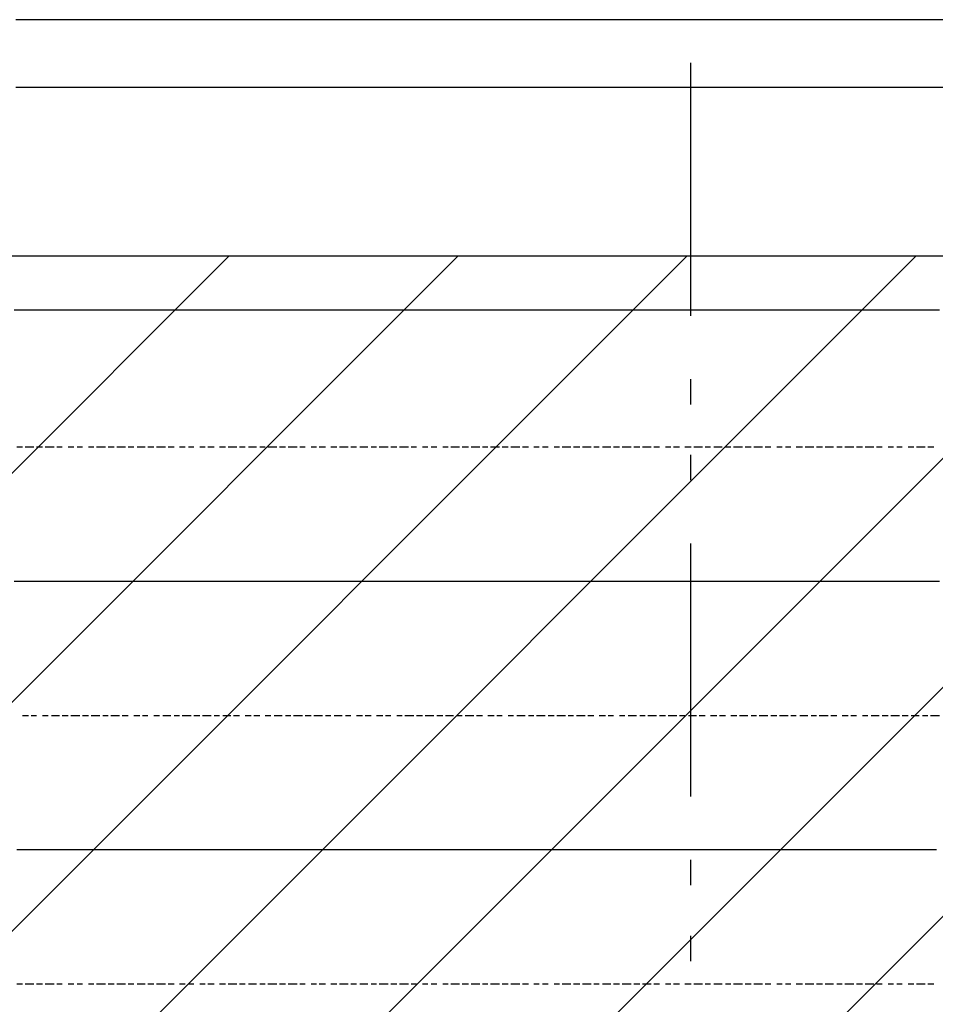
# Model space of a CAD drawing. Extents: x 997 to 109698, y 921 to 94021.
# Tile 567 of 656: x 15704 to 17061, y 57577 to 59036. Entities that reach past the tile are written whole.
import ezdxf

# ---------------------------------------------------------------- set-up
doc = ezdxf.new("R2010")
doc.units = 0
doc.header["$MEASUREMENT"] = 0
for name, color, linetype in [('12', 7, 'CONTINUOUS'), ('28', 7, 'CONTINUOUS'), ('40', 7, 'CONTINUOUS')]:
    doc.layers.add(name, color=color, linetype=linetype)

msp = doc.modelspace()

# ---------------------------------------------------------------- linework, layer by layer
at = {"layer": '12', "color": 5}
for p, q in [((15707.630503, 58605.563401), (15695.630503, 58605.563401)), ((15716.630503, 58605.563401), (15707.630503, 58605.563401)), ((15724.630503, 58605.563401), (15716.630503, 58605.563401)), ((15737.630503, 58605.563401), (15724.630503, 58605.563401)), ((15745.630503, 58605.563401), (15737.630503, 58605.563401)), ((15754.630503, 58605.563401), (15745.630503, 58605.563401)), ((15766.630503, 58605.563401), (15754.630503, 58605.563401)), ((15775.630503, 58605.563401), (15766.630503, 58605.563401)), ((15783.630503, 58605.563401), (15775.630503, 58605.563401)), ((15796.630503, 58605.563401), (15783.630503, 58605.563401)), ((15805.630503, 58605.563401), (15796.630503, 58605.563401)), ((15817.630503, 58605.563401), (15805.630503, 58605.563401)), ((15826.630503, 58605.563401), (15817.630503, 58605.563401)), ((15834.630503, 58605.563401), (15826.630503, 58605.563401)), ((15847.630503, 58605.563401), (15834.630503, 58605.563401)), ((15855.630503, 58605.563401), (15847.630503, 58605.563401)), ((15864.630503, 58605.563401), (15855.630503, 58605.563401)), ((15877.630503, 58605.563401), (15864.630503, 58605.563401)), ((15885.630503, 58605.563401), (15877.630503, 58605.563401)), ((15893.630503, 58605.563401), (15885.630503, 58605.563401)), ((15906.630503, 58605.563401), (15893.630503, 58605.563401)), ((15915.630503, 58605.563401), (15906.630503, 58605.563401)), ((15927.630503, 58605.563401), (15915.630503, 58605.563401)), ((15936.630503, 58605.563401), (15927.630503, 58605.563401)), ((15944.630503, 58605.563401), (15936.630503, 58605.563401)), ((15957.630503, 58605.563401), (15944.630503, 58605.563401)), ((15965.630503, 58605.563401), (15957.630503, 58605.563401)), ((15974.630503, 58605.563401), (15965.630503, 58605.563401)), ((15987.630503, 58605.563401), (15974.630503, 58605.563401)), ((15995.630503, 58605.563401), (15987.630503, 58605.563401)), ((16004.630503, 58605.563401), (15995.630503, 58605.563401)), ((16016.630503, 58605.563401), (16004.630503, 58605.563401)), ((16025.630503, 58605.563401), (16016.630503, 58605.563401)), ((16037.630503, 58605.563401), (16025.630503, 58605.563401)), ((16046.630503, 58605.563401), (16037.630503, 58605.563401)), ((16054.630503, 58605.563401), (16046.630503, 58605.563401)), ((16067.630503, 58605.563401), (16054.630503, 58605.563401)), ((16075.630503, 58605.563401), (16067.630503, 58605.563401)), ((16084.630503, 58605.563401), (16075.630503, 58605.563401)), ((16097.630503, 58605.563401), (16084.630503, 58605.563401)), ((16105.630503, 58605.563401), (16097.630503, 58605.563401)), ((16114.630503, 58605.563401), (16105.630503, 58605.563401)), ((16126.630503, 58605.563401), (16114.630503, 58605.563401)), ((16135.630503, 58605.563401), (16126.630503, 58605.563401)), ((16147.630503, 58605.563401), (16135.630503, 58605.563401)), ((16156.630503, 58605.563401), (16147.630503, 58605.563401)), ((16164.630503, 58605.563401), (16156.630503, 58605.563401)), ((16177.630503, 58605.563401), (16164.630503, 58605.563401)), ((16186.630503, 58605.563401), (16177.630503, 58605.563401)), ((16194.630503, 58605.563401), (16186.630503, 58605.563401)), ((16207.630503, 58605.563401), (16194.630503, 58605.563401)), ((16215.630503, 58605.563401), (16207.630503, 58605.563401)), ((16224.630503, 58605.563401), (16215.630503, 58605.563401)), ((16236.630503, 58605.563401), (16224.630503, 58605.563401)), ((16245.630503, 58605.563401), (16236.630503, 58605.563401)), ((16253.630503, 58605.563401), (16245.630503, 58605.563401)), ((16266.630503, 58605.563401), (16253.630503, 58605.563401)), ((16274.630503, 58605.563401), (16266.630503, 58605.563401)), ((16287.630503, 58605.563401), (16274.630503, 58605.563401)), ((16296.630503, 58605.563401), (16287.630503, 58605.563401)), ((16304.630503, 58605.563401), (16296.630503, 58605.563401)), ((16317.630503, 58605.563401), (16304.630503, 58605.563401)), ((16325.630503, 58605.563401), (16317.630503, 58605.563401)), ((16334.630503, 58605.563401), (16325.630503, 58605.563401)), ((16346.630503, 58605.563401), (16334.630503, 58605.563401)), ((16355.630503, 58605.563401), (16346.630503, 58605.563401)), ((16363.630503, 58605.563401), (16355.630503, 58605.563401)), ((16376.630503, 58605.563401), (16363.630503, 58605.563401)), ((16385.630503, 58605.563401), (16376.630503, 58605.563401)), ((16397.630503, 58605.563401), (16385.630503, 58605.563401)), ((16406.630503, 58605.563401), (16397.630503, 58605.563401)), ((16414.630503, 58605.563401), (16406.630503, 58605.563401)), ((16427.630503, 58605.563401), (16414.630503, 58605.563401)), ((16435.630503, 58605.563401), (16427.630503, 58605.563401)), ((16444.630503, 58605.563401), (16435.630503, 58605.563401)), ((16457.630503, 58605.563401), (16444.630503, 58605.563401)), ((16465.630503, 58605.563401), (16457.630503, 58605.563401)), ((16473.630503, 58605.563401), (16465.630503, 58605.563401)), ((16486.630503, 58605.563401), (16473.630503, 58605.563401)), ((16495.630503, 58605.563401), (16486.630503, 58605.563401)), ((16507.630503, 58605.563401), (16495.630503, 58605.563401)), ((16516.630503, 58605.563401), (16507.630503, 58605.563401)), ((16524.630503, 58605.563401), (16516.630503, 58605.563401)), ((16537.630503, 58605.563401), (16524.630503, 58605.563401)), ((16545.630503, 58605.563401), (16537.630503, 58605.563401)), ((16554.630503, 58605.563401), (16545.630503, 58605.563401)), ((16567.630503, 58605.563401), (16554.630503, 58605.563401)), ((16575.630503, 58605.563401), (16567.630503, 58605.563401)), ((16583.630503, 58605.563401), (16575.630503, 58605.563401)), ((16596.630503, 58605.563401), (16583.630503, 58605.563401)), ((16605.630503, 58605.563401), (16596.630503, 58605.563401)), ((16617.630503, 58605.563401), (16605.630503, 58605.563401)), ((16626.630503, 58605.563401), (16617.630503, 58605.563401)), ((16634.630503, 58605.563401), (16626.630503, 58605.563401)), ((16647.630503, 58605.563401), (16634.630503, 58605.563401)), ((16655.630503, 58605.563401), (16647.630503, 58605.563401)), ((16664.630503, 58605.563401), (16655.630503, 58605.563401)), ((16677.630503, 58605.563401), (16664.630503, 58605.563401)), ((16685.630503, 58605.563401), (16677.630503, 58605.563401)), ((16694.630503, 58605.563401), (16685.630503, 58605.563401)), ((16706.630503, 58605.563401), (16694.630503, 58605.563401)), ((16715.630503, 58605.563401), (16706.630503, 58605.563401)), ((16727.630503, 58605.563401), (16715.630503, 58605.563401)), ((16736.630503, 58605.563401), (16727.630503, 58605.563401)), ((16744.630503, 58605.563401), (16736.630503, 58605.563401)), ((16757.630503, 58605.563401), (16744.630503, 58605.563401)), ((16766.630503, 58605.563401), (16757.630503, 58605.563401)), ((16774.630503, 58605.563401), (16766.630503, 58605.563401)), ((16787.630503, 58605.563401), (16774.630503, 58605.563401)), ((16795.630503, 58605.563401), (16787.630503, 58605.563401)), ((16804.630503, 58605.563401), (16795.630503, 58605.563401)), ((16816.630503, 58605.563401), (16804.630503, 58605.563401)), ((16825.630503, 58605.563401), (16816.630503, 58605.563401)), ((16833.630503, 58605.563401), (16825.630503, 58605.563401)), ((16846.630503, 58605.563401), (16833.630503, 58605.563401)), ((16854.630503, 58605.563401), (16846.630503, 58605.563401)), ((16867.630503, 58605.563401), (16854.630503, 58605.563401)), ((16876.630503, 58605.563401), (16867.630503, 58605.563401)), ((16884.630503, 58605.563401), (16876.630503, 58605.563401)), ((16897.630503, 58605.563401), (16884.630503, 58605.563401)), ((16905.630503, 58605.563401), (16897.630503, 58605.563401)), ((16914.630503, 58605.563401), (16905.630503, 58605.563401)), ((16926.630503, 58605.563401), (16914.630503, 58605.563401)), ((16935.630503, 58605.563401), (16926.630503, 58605.563401)), ((16943.630503, 58605.563401), (16935.630503, 58605.563401)), ((16956.630503, 58605.563401), (16943.630503, 58605.563401)), ((16965.630503, 58605.563401), (16956.630503, 58605.563401)), ((16977.630503, 58605.563401), (16965.630503, 58605.563401)), ((16986.630503, 58605.563401), (16977.630503, 58605.563401)), ((16994.630503, 58605.563401), (16986.630503, 58605.563401)), ((17007.630503, 58605.563401), (16994.630503, 58605.563401)), ((17015.630503, 58605.563401), (17007.630503, 58605.563401)), ((17024.630503, 58605.563401), (17015.630503, 58605.563401)), ((17036.630503, 58605.563401), (17024.630503, 58605.563401)), ((17045.630503, 58605.563401), (17036.630503, 58605.563401)), ((17053.630503, 58605.563401), (17045.630503, 58605.563401)), ((17066.630503, 58605.563401), (17053.630503, 58605.563401)), ((15707.630503, 58203.563401), (15695.630503, 58203.563401)), ((15716.630503, 58203.563401), (15707.630503, 58203.563401)), ((15724.630503, 58203.563401), (15716.630503, 58203.563401)), ((15737.630503, 58203.563401), (15724.630503, 58203.563401)), ((15745.630503, 58203.563401), (15737.630503, 58203.563401)), ((15754.630503, 58203.563401), (15745.630503, 58203.563401)), ((15766.630503, 58203.563401), (15754.630503, 58203.563401)), ((15775.630503, 58203.563401), (15766.630503, 58203.563401)), ((15783.630503, 58203.563401), (15775.630503, 58203.563401)), ((15796.630503, 58203.563401), (15783.630503, 58203.563401)), ((15805.630503, 58203.563401), (15796.630503, 58203.563401)), ((15817.630503, 58203.563401), (15805.630503, 58203.563401)), ((15826.630503, 58203.563401), (15817.630503, 58203.563401)), ((15834.630503, 58203.563401), (15826.630503, 58203.563401)), ((15847.630503, 58203.563401), (15834.630503, 58203.563401)), ((15855.630503, 58203.563401), (15847.630503, 58203.563401)), ((15864.630503, 58203.563401), (15855.630503, 58203.563401)), ((15877.630503, 58203.563401), (15864.630503, 58203.563401)), ((15885.630503, 58203.563401), (15877.630503, 58203.563401)), ((15893.630503, 58203.563401), (15885.630503, 58203.563401)), ((15906.630503, 58203.563401), (15893.630503, 58203.563401)), ((15915.630503, 58203.563401), (15906.630503, 58203.563401)), ((15927.630503, 58203.563401), (15915.630503, 58203.563401)), ((15936.630503, 58203.563401), (15927.630503, 58203.563401)), ((15944.630503, 58203.563401), (15936.630503, 58203.563401)), ((15957.630503, 58203.563401), (15944.630503, 58203.563401)), ((15965.630503, 58203.563401), (15957.630503, 58203.563401)), ((15974.630503, 58203.563401), (15965.630503, 58203.563401)), ((15987.630503, 58203.563401), (15974.630503, 58203.563401)), ((15995.630503, 58203.563401), (15987.630503, 58203.563401)), ((16004.630503, 58203.563401), (15995.630503, 58203.563401)), ((16016.630503, 58203.563401), (16004.630503, 58203.563401)), ((16025.630503, 58203.563401), (16016.630503, 58203.563401)), ((16037.630503, 58203.563401), (16025.630503, 58203.563401)), ((16046.630503, 58203.563401), (16037.630503, 58203.563401)), ((16054.630503, 58203.563401), (16046.630503, 58203.563401)), ((16067.630503, 58203.563401), (16054.630503, 58203.563401)), ((16075.630503, 58203.563401), (16067.630503, 58203.563401)), ((16084.630503, 58203.563401), (16075.630503, 58203.563401)), ((16097.630503, 58203.563401), (16084.630503, 58203.563401)), ((16105.630503, 58203.563401), (16097.630503, 58203.563401)), ((16114.630503, 58203.563401), (16105.630503, 58203.563401)), ((16126.630503, 58203.563401), (16114.630503, 58203.563401)), ((16135.630503, 58203.563401), (16126.630503, 58203.563401)), ((16147.630503, 58203.563401), (16135.630503, 58203.563401)), ((16156.630503, 58203.563401), (16147.630503, 58203.563401)), ((16164.630503, 58203.563401), (16156.630503, 58203.563401)), ((16177.630503, 58203.563401), (16164.630503, 58203.563401)), ((16186.630503, 58203.563401), (16177.630503, 58203.563401)), ((16194.630503, 58203.563401), (16186.630503, 58203.563401)), ((16207.630503, 58203.563401), (16194.630503, 58203.563401)), ((16215.630503, 58203.563401), (16207.630503, 58203.563401)), ((16224.630503, 58203.563401), (16215.630503, 58203.563401)), ((16236.630503, 58203.563401), (16224.630503, 58203.563401)), ((16245.630503, 58203.563401), (16236.630503, 58203.563401)), ((16253.630503, 58203.563401), (16245.630503, 58203.563401)), ((16266.630503, 58203.563401), (16253.630503, 58203.563401)), ((16274.630503, 58203.563401), (16266.630503, 58203.563401)), ((16287.630503, 58203.563401), (16274.630503, 58203.563401)), ((16296.630503, 58203.563401), (16287.630503, 58203.563401)), ((16304.630503, 58203.563401), (16296.630503, 58203.563401)), ((16317.630503, 58203.563401), (16304.630503, 58203.563401)), ((16325.630503, 58203.563401), (16317.630503, 58203.563401)), ((16334.630503, 58203.563401), (16325.630503, 58203.563401)), ((16346.630503, 58203.563401), (16334.630503, 58203.563401)), ((16355.630503, 58203.563401), (16346.630503, 58203.563401)), ((16363.630503, 58203.563401), (16355.630503, 58203.563401)), ((16376.630503, 58203.563401), (16363.630503, 58203.563401)), ((16385.630503, 58203.563401), (16376.630503, 58203.563401)), ((16397.630503, 58203.563401), (16385.630503, 58203.563401)), ((16406.630503, 58203.563401), (16397.630503, 58203.563401)), ((16414.630503, 58203.563401), (16406.630503, 58203.563401)), ((16427.630503, 58203.563401), (16414.630503, 58203.563401)), ((16435.630503, 58203.563401), (16427.630503, 58203.563401)), ((16444.630503, 58203.563401), (16435.630503, 58203.563401)), ((16457.630503, 58203.563401), (16444.630503, 58203.563401)), ((16465.630503, 58203.563401), (16457.630503, 58203.563401)), ((16473.630503, 58203.563401), (16465.630503, 58203.563401)), ((16486.630503, 58203.563401), (16473.630503, 58203.563401)), ((16495.630503, 58203.563401), (16486.630503, 58203.563401)), ((16507.630503, 58203.563401), (16495.630503, 58203.563401)), ((16516.630503, 58203.563401), (16507.630503, 58203.563401)), ((16524.630503, 58203.563401), (16516.630503, 58203.563401)), ((16537.630503, 58203.563401), (16524.630503, 58203.563401)), ((16545.630503, 58203.563401), (16537.630503, 58203.563401)), ((16554.630503, 58203.563401), (16545.630503, 58203.563401)), ((16567.630503, 58203.563401), (16554.630503, 58203.563401)), ((16575.630503, 58203.563401), (16567.630503, 58203.563401)), ((16583.630503, 58203.563401), (16575.630503, 58203.563401)), ((16596.630503, 58203.563401), (16583.630503, 58203.563401)), ((16605.630503, 58203.563401), (16596.630503, 58203.563401)), ((16617.630503, 58203.563401), (16605.630503, 58203.563401)), ((16626.630503, 58203.563401), (16617.630503, 58203.563401)), ((16634.630503, 58203.563401), (16626.630503, 58203.563401)), ((16647.630503, 58203.563401), (16634.630503, 58203.563401)), ((16655.630503, 58203.563401), (16647.630503, 58203.563401)), ((16664.630503, 58203.563401), (16655.630503, 58203.563401)), ((16677.630503, 58203.563401), (16664.630503, 58203.563401)), ((16685.630503, 58203.563401), (16677.630503, 58203.563401)), ((16694.630503, 58203.563401), (16685.630503, 58203.563401)), ((16706.630503, 58203.563401), (16694.630503, 58203.563401)), ((16715.630503, 58203.563401), (16706.630503, 58203.563401)), ((16727.630503, 58203.563401), (16715.630503, 58203.563401)), ((16736.630503, 58203.563401), (16727.630503, 58203.563401)), ((16744.630503, 58203.563401), (16736.630503, 58203.563401)), ((16757.630503, 58203.563401), (16744.630503, 58203.563401)), ((16766.630503, 58203.563401), (16757.630503, 58203.563401)), ((16774.630503, 58203.563401), (16766.630503, 58203.563401)), ((16787.630503, 58203.563401), (16774.630503, 58203.563401)), ((16795.630503, 58203.563401), (16787.630503, 58203.563401)), ((16804.630503, 58203.563401), (16795.630503, 58203.563401)), ((16816.630503, 58203.563401), (16804.630503, 58203.563401)), ((16825.630503, 58203.563401), (16816.630503, 58203.563401)), ((16833.630503, 58203.563401), (16825.630503, 58203.563401)), ((16846.630503, 58203.563401), (16833.630503, 58203.563401)), ((16854.630503, 58203.563401), (16846.630503, 58203.563401)), ((16867.630503, 58203.563401), (16854.630503, 58203.563401)), ((16876.630503, 58203.563401), (16867.630503, 58203.563401)), ((16884.630503, 58203.563401), (16876.630503, 58203.563401)), ((16897.630503, 58203.563401), (16884.630503, 58203.563401)), ((16905.630503, 58203.563401), (16897.630503, 58203.563401)), ((16914.630503, 58203.563401), (16905.630503, 58203.563401)), ((16926.630503, 58203.563401), (16914.630503, 58203.563401)), ((16935.630503, 58203.563401), (16926.630503, 58203.563401)), ((16943.630503, 58203.563401), (16935.630503, 58203.563401)), ((16956.630503, 58203.563401), (16943.630503, 58203.563401)), ((16965.630503, 58203.563401), (16956.630503, 58203.563401)), ((16977.630503, 58203.563401), (16965.630503, 58203.563401)), ((16986.630503, 58203.563401), (16977.630503, 58203.563401)), ((16994.630503, 58203.563401), (16986.630503, 58203.563401)), ((17007.630503, 58203.563401), (16994.630503, 58203.563401)), ((17015.630503, 58203.563401), (17007.630503, 58203.563401)), ((17024.630503, 58203.563401), (17015.630503, 58203.563401)), ((17036.630503, 58203.563401), (17024.630503, 58203.563401)), ((17045.630503, 58203.563401), (17036.630503, 58203.563401)), ((17053.630503, 58203.563401), (17045.630503, 58203.563401)), ((17066.630503, 58203.563401), (17053.630503, 58203.563401)), ((15711.630503, 57805.563401), (15699.630503, 57805.563401)), ((15720.630503, 57805.563401), (15711.630503, 57805.563401)), ((15728.630503, 57805.563401), (15720.630503, 57805.563401)), ((15741.630503, 57805.563401), (15728.630503, 57805.563401)), ((15750.630503, 57805.563401), (15741.630503, 57805.563401)), ((15762.630503, 57805.563401), (15750.630503, 57805.563401)), ((15771.630503, 57805.563401), (15762.630503, 57805.563401)), ((15779.630503, 57805.563401), (15771.630503, 57805.563401)), ((15792.630503, 57805.563401), (15779.630503, 57805.563401)), ((15800.630503, 57805.563401), (15792.630503, 57805.563401)), ((15809.630503, 57805.563401), (15800.630503, 57805.563401)), ((15822.630503, 57805.563401), (15809.630503, 57805.563401)), ((15830.630503, 57805.563401), (15822.630503, 57805.563401)), ((15838.630503, 57805.563401), (15830.630503, 57805.563401)), ((15851.630503, 57805.563401), (15838.630503, 57805.563401)), ((15860.630503, 57805.563401), (15851.630503, 57805.563401)), ((15872.630503, 57805.563401), (15860.630503, 57805.563401)), ((15881.630503, 57805.563401), (15872.630503, 57805.563401)), ((15889.630503, 57805.563401), (15881.630503, 57805.563401)), ((15902.630503, 57805.563401), (15889.630503, 57805.563401)), ((15910.630503, 57805.563401), (15902.630503, 57805.563401)), ((15919.630503, 57805.563401), (15910.630503, 57805.563401)), ((15932.630503, 57805.563401), (15919.630503, 57805.563401)), ((15940.630503, 57805.563401), (15932.630503, 57805.563401)), ((15948.630503, 57805.563401), (15940.630503, 57805.563401)), ((15961.630503, 57805.563401), (15948.630503, 57805.563401)), ((15970.630503, 57805.563401), (15961.630503, 57805.563401)), ((15982.630503, 57805.563401), (15970.630503, 57805.563401)), ((15991.630503, 57805.563401), (15982.630503, 57805.563401)), ((15999.630503, 57805.563401), (15991.630503, 57805.563401)), ((16012.630503, 57805.563401), (15999.630503, 57805.563401)), ((16020.630503, 57805.563401), (16012.630503, 57805.563401)), ((16029.630503, 57805.563401), (16020.630503, 57805.563401)), ((16042.630503, 57805.563401), (16029.630503, 57805.563401)), ((16050.630503, 57805.563401), (16042.630503, 57805.563401)), ((16059.630503, 57805.563401), (16050.630503, 57805.563401)), ((16071.630503, 57805.563401), (16059.630503, 57805.563401)), ((16080.630503, 57805.563401), (16071.630503, 57805.563401)), ((16092.630503, 57805.563401), (16080.630503, 57805.563401)), ((16101.630503, 57805.563401), (16092.630503, 57805.563401)), ((16109.630503, 57805.563401), (16101.630503, 57805.563401)), ((16122.630503, 57805.563401), (16109.630503, 57805.563401)), ((16131.630503, 57805.563401), (16122.630503, 57805.563401)), ((16139.630503, 57805.563401), (16131.630503, 57805.563401)), ((16152.630503, 57805.563401), (16139.630503, 57805.563401)), ((16160.630503, 57805.563401), (16152.630503, 57805.563401)), ((16169.630503, 57805.563401), (16160.630503, 57805.563401)), ((16181.630503, 57805.563401), (16169.630503, 57805.563401)), ((16190.630503, 57805.563401), (16181.630503, 57805.563401)), ((16202.630503, 57805.563401), (16190.630503, 57805.563401)), ((16211.630503, 57805.563401), (16202.630503, 57805.563401)), ((16219.630503, 57805.563401), (16211.630503, 57805.563401)), ((16232.630503, 57805.563401), (16219.630503, 57805.563401)), ((16241.630503, 57805.563401), (16232.630503, 57805.563401)), ((16249.630503, 57805.563401), (16241.630503, 57805.563401)), ((16262.630503, 57805.563401), (16249.630503, 57805.563401)), ((16270.630503, 57805.563401), (16262.630503, 57805.563401)), ((16279.630503, 57805.563401), (16270.630503, 57805.563401)), ((16291.630503, 57805.563401), (16279.630503, 57805.563401)), ((16300.630503, 57805.563401), (16291.630503, 57805.563401)), ((16308.630503, 57805.563401), (16300.630503, 57805.563401)), ((16321.630503, 57805.563401), (16308.630503, 57805.563401)), ((16330.630503, 57805.563401), (16321.630503, 57805.563401)), ((16342.630503, 57805.563401), (16330.630503, 57805.563401)), ((16351.630503, 57805.563401), (16342.630503, 57805.563401)), ((16359.630503, 57805.563401), (16351.630503, 57805.563401)), ((16372.630503, 57805.563401), (16359.630503, 57805.563401)), ((16380.630503, 57805.563401), (16372.630503, 57805.563401)), ((16389.630503, 57805.563401), (16380.630503, 57805.563401)), ((16401.630503, 57805.563401), (16389.630503, 57805.563401)), ((16410.630503, 57805.563401), (16401.630503, 57805.563401)), ((16418.630503, 57805.563401), (16410.630503, 57805.563401)), ((16431.630503, 57805.563401), (16418.630503, 57805.563401)), ((16440.630503, 57805.563401), (16431.630503, 57805.563401)), ((16452.630503, 57805.563401), (16440.630503, 57805.563401)), ((16461.630503, 57805.563401), (16452.630503, 57805.563401)), ((16469.630503, 57805.563401), (16461.630503, 57805.563401)), ((16482.630503, 57805.563401), (16469.630503, 57805.563401)), ((16490.630503, 57805.563401), (16482.630503, 57805.563401)), ((16499.630503, 57805.563401), (16490.630503, 57805.563401)), ((16512.630503, 57805.563401), (16499.630503, 57805.563401)), ((16520.630503, 57805.563401), (16512.630503, 57805.563401)), ((16528.630503, 57805.563401), (16520.630503, 57805.563401)), ((16541.630503, 57805.563401), (16528.630503, 57805.563401)), ((16550.630503, 57805.563401), (16541.630503, 57805.563401)), ((16562.630503, 57805.563401), (16550.630503, 57805.563401)), ((16571.630503, 57805.563401), (16562.630503, 57805.563401)), ((16579.630503, 57805.563401), (16571.630503, 57805.563401)), ((16592.630503, 57805.563401), (16579.630503, 57805.563401)), ((16600.630503, 57805.563401), (16592.630503, 57805.563401)), ((16609.630503, 57805.563401), (16600.630503, 57805.563401)), ((16622.630503, 57805.563401), (16609.630503, 57805.563401)), ((16630.630503, 57805.563401), (16622.630503, 57805.563401)), ((16639.630503, 57805.563401), (16630.630503, 57805.563401)), ((16651.630503, 57805.563401), (16639.630503, 57805.563401)), ((16660.630503, 57805.563401), (16651.630503, 57805.563401)), ((16672.630503, 57805.563401), (16660.630503, 57805.563401)), ((16681.630503, 57805.563401), (16672.630503, 57805.563401)), ((16689.630503, 57805.563401), (16681.630503, 57805.563401)), ((16702.630503, 57805.563401), (16689.630503, 57805.563401)), ((16710.630503, 57805.563401), (16702.630503, 57805.563401)), ((16719.630503, 57805.563401), (16710.630503, 57805.563401)), ((16732.630503, 57805.563401), (16719.630503, 57805.563401)), ((16740.630503, 57805.563401), (16732.630503, 57805.563401)), ((16749.630503, 57805.563401), (16740.630503, 57805.563401)), ((16761.630503, 57805.563401), (16749.630503, 57805.563401)), ((16770.630503, 57805.563401), (16761.630503, 57805.563401)), ((16782.630503, 57805.563401), (16770.630503, 57805.563401)), ((16791.630503, 57805.563401), (16782.630503, 57805.563401)), ((16799.630503, 57805.563401), (16791.630503, 57805.563401)), ((16812.630503, 57805.563401), (16799.630503, 57805.563401)), ((16821.630503, 57805.563401), (16812.630503, 57805.563401)), ((16829.630503, 57805.563401), (16821.630503, 57805.563401)), ((16842.630503, 57805.563401), (16829.630503, 57805.563401)), ((16850.630503, 57805.563401), (16842.630503, 57805.563401)), ((16859.630503, 57805.563401), (16850.630503, 57805.563401)), ((16871.630503, 57805.563401), (16859.630503, 57805.563401)), ((16880.630503, 57805.563401), (16871.630503, 57805.563401)), ((16888.630503, 57805.563401), (16880.630503, 57805.563401)), ((16901.630503, 57805.563401), (16888.630503, 57805.563401)), ((16909.630503, 57805.563401), (16901.630503, 57805.563401)), ((16922.630503, 57805.563401), (16909.630503, 57805.563401)), ((16931.630503, 57805.563401), (16922.630503, 57805.563401)), ((16939.630503, 57805.563401), (16931.630503, 57805.563401)), ((16952.630503, 57805.563401), (16939.630503, 57805.563401)), ((16960.630503, 57805.563401), (16952.630503, 57805.563401)), ((16969.630503, 57805.563401), (16960.630503, 57805.563401)), ((16981.630503, 57805.563401), (16969.630503, 57805.563401)), ((16990.630503, 57805.563401), (16981.630503, 57805.563401)), ((16998.630503, 57805.563401), (16990.630503, 57805.563401)), ((17011.630503, 57805.563401), (16998.630503, 57805.563401)), ((17020.630503, 57805.563401), (17011.630503, 57805.563401)), ((17032.630503, 57805.563401), (17020.630503, 57805.563401)), ((17041.630503, 57805.563401), (17032.630503, 57805.563401)), ((17049.630503, 57805.563401), (17041.630503, 57805.563401)), ((17062.630503, 57805.563401), (17049.630503, 57805.563401))]:
    msp.add_line(p, q, dxfattribs=at)
at = {"layer": '12', "color": 1}
for p, q in [((15707.630503, 58402.563401), (15699.630503, 58402.563401)), ((15724.630503, 58402.563401), (15711.630503, 58402.563401)), ((15737.630503, 58402.563401), (15728.630503, 58402.563401)), ((15754.630503, 58402.563401), (15741.630503, 58402.563401)), ((15766.630503, 58402.563401), (15758.630503, 58402.563401)), ((15783.630503, 58402.563401), (15775.630503, 58402.563401)), ((15796.630503, 58402.563401), (15788.630503, 58402.563401)), ((15813.630503, 58402.563401), (15805.630503, 58402.563401)), ((15830.630503, 58402.563401), (15817.630503, 58402.563401)), ((15843.630503, 58402.563401), (15834.630503, 58402.563401)), ((15860.630503, 58402.563401), (15847.630503, 58402.563401)), ((15872.630503, 58402.563401), (15864.630503, 58402.563401)), ((15889.630503, 58402.563401), (15877.630503, 58402.563401)), ((15902.630503, 58402.563401), (15893.630503, 58402.563401)), ((15919.630503, 58402.563401), (15906.630503, 58402.563401)), ((15932.630503, 58402.563401), (15923.630503, 58402.563401)), ((15948.630503, 58402.563401), (15940.630503, 58402.563401)), ((15961.630503, 58402.563401), (15953.630503, 58402.563401)), ((15978.630503, 58402.563401), (15970.630503, 58402.563401)), ((15991.630503, 58402.563401), (15982.630503, 58402.563401)), ((16008.630503, 58402.563401), (15999.630503, 58402.563401)), ((16025.630503, 58402.563401), (16012.630503, 58402.563401)), ((16037.630503, 58402.563401), (16029.630503, 58402.563401)), ((16054.630503, 58402.563401), (16042.630503, 58402.563401)), ((16067.630503, 58402.563401), (16059.630503, 58402.563401)), ((16084.630503, 58402.563401), (16071.630503, 58402.563401)), ((16097.630503, 58402.563401), (16088.630503, 58402.563401)), ((16114.630503, 58402.563401), (16101.630503, 58402.563401)), ((16126.630503, 58402.563401), (16118.630503, 58402.563401)), ((16143.630503, 58402.563401), (16135.630503, 58402.563401)), ((16156.630503, 58402.563401), (16147.630503, 58402.563401)), ((16173.630503, 58402.563401), (16164.630503, 58402.563401)), ((16190.630503, 58402.563401), (16177.630503, 58402.563401)), ((16202.630503, 58402.563401), (16194.630503, 58402.563401)), ((16219.630503, 58402.563401), (16207.630503, 58402.563401)), ((16232.630503, 58402.563401), (16224.630503, 58402.563401)), ((16249.630503, 58402.563401), (16236.630503, 58402.563401)), ((16262.630503, 58402.563401), (16253.630503, 58402.563401)), ((16279.630503, 58402.563401), (16266.630503, 58402.563401)), ((16291.630503, 58402.563401), (16283.630503, 58402.563401)), ((16308.630503, 58402.563401), (16300.630503, 58402.563401)), ((16321.630503, 58402.563401), (16313.630503, 58402.563401)), ((16338.630503, 58402.563401), (16330.630503, 58402.563401)), ((16355.630503, 58402.563401), (16342.630503, 58402.563401)), ((16368.630503, 58402.563401), (16359.630503, 58402.563401)), ((16385.630503, 58402.563401), (16372.630503, 58402.563401)), ((16397.630503, 58402.563401), (16389.630503, 58402.563401)), ((16414.630503, 58402.563401), (16401.630503, 58402.563401)), ((16427.630503, 58402.563401), (16418.630503, 58402.563401)), ((16444.630503, 58402.563401), (16431.630503, 58402.563401)), ((16457.630503, 58402.563401), (16448.630503, 58402.563401)), ((16473.630503, 58402.563401), (16465.630503, 58402.563401)), ((16486.630503, 58402.563401), (16478.630503, 58402.563401)), ((16503.630503, 58402.563401), (16495.630503, 58402.563401)), ((16520.630503, 58402.563401), (16507.630503, 58402.563401)), ((16533.630503, 58402.563401), (16524.630503, 58402.563401)), ((16550.630503, 58402.563401), (16537.630503, 58402.563401)), ((16562.630503, 58402.563401), (16554.630503, 58402.563401)), ((16579.630503, 58402.563401), (16567.630503, 58402.563401)), ((16592.630503, 58402.563401), (16583.630503, 58402.563401)), ((16609.630503, 58402.563401), (16596.630503, 58402.563401)), ((16622.630503, 58402.563401), (16613.630503, 58402.563401)), ((16639.630503, 58402.563401), (16626.630503, 58402.563401)), ((16651.630503, 58402.563401), (16643.630503, 58402.563401)), ((16668.630503, 58402.563401), (16660.630503, 58402.563401)), ((16681.630503, 58402.563401), (16672.630503, 58402.563401)), ((16698.630503, 58402.563401), (16689.630503, 58402.563401)), ((16715.630503, 58402.563401), (16702.630503, 58402.563401)), ((16727.630503, 58402.563401), (16719.630503, 58402.563401)), ((16744.630503, 58402.563401), (16732.630503, 58402.563401)), ((16757.630503, 58402.563401), (16749.630503, 58402.563401)), ((16774.630503, 58402.563401), (16761.630503, 58402.563401)), ((16787.630503, 58402.563401), (16778.630503, 58402.563401)), ((16804.630503, 58402.563401), (16791.630503, 58402.563401)), ((16816.630503, 58402.563401), (16808.630503, 58402.563401)), ((16833.630503, 58402.563401), (16825.630503, 58402.563401)), ((16846.630503, 58402.563401), (16838.630503, 58402.563401)), ((16863.630503, 58402.563401), (16854.630503, 58402.563401)), ((16880.630503, 58402.563401), (16867.630503, 58402.563401)), ((16893.630503, 58402.563401), (16884.630503, 58402.563401)), ((16909.630503, 58402.563401), (16897.630503, 58402.563401)), ((16922.630503, 58402.563401), (16914.630503, 58402.563401)), ((16939.630503, 58402.563401), (16926.630503, 58402.563401)), ((16952.630503, 58402.563401), (16943.630503, 58402.563401)), ((16969.630503, 58402.563401), (16956.630503, 58402.563401)), ((16981.630503, 58402.563401), (16973.630503, 58402.563401)), ((16998.630503, 58402.563401), (16990.630503, 58402.563401)), ((17011.630503, 58402.563401), (17003.630503, 58402.563401)), ((17028.630503, 58402.563401), (17020.630503, 58402.563401)), ((17045.630503, 58402.563401), (17032.630503, 58402.563401)), ((17058.630503, 58402.563401), (17049.630503, 58402.563401)), ((15716.630503, 58004.563401), (15707.630503, 58004.563401)), ((15728.630503, 58004.563401), (15720.630503, 58004.563401)), ((15745.630503, 58004.563401), (15737.630503, 58004.563401)), ((15762.630503, 58004.563401), (15750.630503, 58004.563401)), ((15775.630503, 58004.563401), (15766.630503, 58004.563401)), ((15792.630503, 58004.563401), (15779.630503, 58004.563401)), ((15805.630503, 58004.563401), (15796.630503, 58004.563401)), ((15822.630503, 58004.563401), (15809.630503, 58004.563401)), ((15834.630503, 58004.563401), (15826.630503, 58004.563401)), ((15851.630503, 58004.563401), (15838.630503, 58004.563401)), ((15864.630503, 58004.563401), (15855.630503, 58004.563401)), ((15881.630503, 58004.563401), (15872.630503, 58004.563401)), ((15893.630503, 58004.563401), (15885.630503, 58004.563401)), ((15910.630503, 58004.563401), (15902.630503, 58004.563401)), ((15927.630503, 58004.563401), (15915.630503, 58004.563401)), ((15940.630503, 58004.563401), (15932.630503, 58004.563401)), ((15957.630503, 58004.563401), (15944.630503, 58004.563401)), ((15970.630503, 58004.563401), (15961.630503, 58004.563401)), ((15987.630503, 58004.563401), (15974.630503, 58004.563401)), ((15999.630503, 58004.563401), (15991.630503, 58004.563401)), ((16016.630503, 58004.563401), (16004.630503, 58004.563401)), ((16029.630503, 58004.563401), (16020.630503, 58004.563401)), ((16046.630503, 58004.563401), (16037.630503, 58004.563401)), ((16059.630503, 58004.563401), (16050.630503, 58004.563401)), ((16075.630503, 58004.563401), (16067.630503, 58004.563401)), ((16092.630503, 58004.563401), (16080.630503, 58004.563401)), ((16105.630503, 58004.563401), (16097.630503, 58004.563401)), ((16122.630503, 58004.563401), (16109.630503, 58004.563401)), ((16135.630503, 58004.563401), (16126.630503, 58004.563401)), ((16152.630503, 58004.563401), (16139.630503, 58004.563401)), ((16164.630503, 58004.563401), (16156.630503, 58004.563401)), ((16181.630503, 58004.563401), (16169.630503, 58004.563401)), ((16194.630503, 58004.563401), (16186.630503, 58004.563401)), ((16211.630503, 58004.563401), (16202.630503, 58004.563401)), ((16224.630503, 58004.563401), (16215.630503, 58004.563401)), ((16241.630503, 58004.563401), (16232.630503, 58004.563401)), ((16253.630503, 58004.563401), (16245.630503, 58004.563401)), ((16270.630503, 58004.563401), (16262.630503, 58004.563401)), ((16287.630503, 58004.563401), (16274.630503, 58004.563401)), ((16300.630503, 58004.563401), (16291.630503, 58004.563401)), ((16317.630503, 58004.563401), (16304.630503, 58004.563401)), ((16330.630503, 58004.563401), (16321.630503, 58004.563401)), ((16346.630503, 58004.563401), (16334.630503, 58004.563401)), ((16359.630503, 58004.563401), (16351.630503, 58004.563401)), ((16376.630503, 58004.563401), (16363.630503, 58004.563401)), ((16389.630503, 58004.563401), (16380.630503, 58004.563401)), ((16406.630503, 58004.563401), (16397.630503, 58004.563401)), ((16418.630503, 58004.563401), (16410.630503, 58004.563401)), ((16435.630503, 58004.563401), (16427.630503, 58004.563401)), ((16452.630503, 58004.563401), (16440.630503, 58004.563401)), ((16465.630503, 58004.563401), (16457.630503, 58004.563401)), ((16482.630503, 58004.563401), (16469.630503, 58004.563401)), ((16495.630503, 58004.563401), (16486.630503, 58004.563401)), ((16512.630503, 58004.563401), (16499.630503, 58004.563401)), ((16524.630503, 58004.563401), (16516.630503, 58004.563401)), ((16541.630503, 58004.563401), (16528.630503, 58004.563401)), ((16554.630503, 58004.563401), (16545.630503, 58004.563401)), ((16571.630503, 58004.563401), (16562.630503, 58004.563401)), ((16583.630503, 58004.563401), (16575.630503, 58004.563401)), ((16600.630503, 58004.563401), (16592.630503, 58004.563401)), ((16617.630503, 58004.563401), (16605.630503, 58004.563401)), ((16630.630503, 58004.563401), (16622.630503, 58004.563401)), ((16647.630503, 58004.563401), (16634.630503, 58004.563401)), ((16660.630503, 58004.563401), (16651.630503, 58004.563401)), ((16677.630503, 58004.563401), (16664.630503, 58004.563401)), ((16689.630503, 58004.563401), (16681.630503, 58004.563401)), ((16706.630503, 58004.563401), (16694.630503, 58004.563401)), ((16719.630503, 58004.563401), (16710.630503, 58004.563401)), ((16736.630503, 58004.563401), (16727.630503, 58004.563401)), ((16749.630503, 58004.563401), (16740.630503, 58004.563401)), ((16766.630503, 58004.563401), (16757.630503, 58004.563401)), ((16782.630503, 58004.563401), (16770.630503, 58004.563401)), ((16795.630503, 58004.563401), (16787.630503, 58004.563401)), ((16812.630503, 58004.563401), (16799.630503, 58004.563401)), ((16825.630503, 58004.563401), (16816.630503, 58004.563401)), ((16842.630503, 58004.563401), (16829.630503, 58004.563401)), ((16854.630503, 58004.563401), (16846.630503, 58004.563401)), ((16871.630503, 58004.563401), (16859.630503, 58004.563401)), ((16884.630503, 58004.563401), (16876.630503, 58004.563401)), ((16901.630503, 58004.563401), (16888.630503, 58004.563401)), ((16914.630503, 58004.563401), (16905.630503, 58004.563401)), ((16931.630503, 58004.563401), (16922.630503, 58004.563401)), ((16943.630503, 58004.563401), (16935.630503, 58004.563401)), ((16960.630503, 58004.563401), (16952.630503, 58004.563401)), ((16977.630503, 58004.563401), (16965.630503, 58004.563401)), ((16990.630503, 58004.563401), (16981.630503, 58004.563401)), ((17007.630503, 58004.563401), (16994.630503, 58004.563401)), ((17020.630503, 58004.563401), (17011.630503, 58004.563401)), ((17036.630503, 58004.563401), (17024.630503, 58004.563401)), ((17049.630503, 58004.563401), (17041.630503, 58004.563401)), ((17066.630503, 58004.563401), (17053.630503, 58004.563401)), ((15707.630503, 57606.563401), (15699.630503, 57606.563401)), ((15724.630503, 57606.563401), (15711.630503, 57606.563401)), ((15737.630503, 57606.563401), (15728.630503, 57606.563401)), ((15754.630503, 57606.563401), (15741.630503, 57606.563401)), ((15766.630503, 57606.563401), (15758.630503, 57606.563401)), ((15783.630503, 57606.563401), (15775.630503, 57606.563401)), ((15796.630503, 57606.563401), (15788.630503, 57606.563401)), ((15813.630503, 57606.563401), (15805.630503, 57606.563401)), ((15830.630503, 57606.563401), (15817.630503, 57606.563401)), ((15843.630503, 57606.563401), (15834.630503, 57606.563401)), ((15860.630503, 57606.563401), (15847.630503, 57606.563401)), ((15872.630503, 57606.563401), (15864.630503, 57606.563401)), ((15889.630503, 57606.563401), (15877.630503, 57606.563401)), ((15902.630503, 57606.563401), (15893.630503, 57606.563401)), ((15919.630503, 57606.563401), (15906.630503, 57606.563401)), ((15932.630503, 57606.563401), (15923.630503, 57606.563401)), ((15948.630503, 57606.563401), (15940.630503, 57606.563401)), ((15961.630503, 57606.563401), (15953.630503, 57606.563401)), ((15978.630503, 57606.563401), (15970.630503, 57606.563401)), ((15991.630503, 57606.563401), (15982.630503, 57606.563401)), ((16008.630503, 57606.563401), (15999.630503, 57606.563401)), ((16025.630503, 57606.563401), (16012.630503, 57606.563401)), ((16037.630503, 57606.563401), (16029.630503, 57606.563401)), ((16054.630503, 57606.563401), (16042.630503, 57606.563401)), ((16067.630503, 57606.563401), (16059.630503, 57606.563401)), ((16084.630503, 57606.563401), (16071.630503, 57606.563401)), ((16097.630503, 57606.563401), (16088.630503, 57606.563401)), ((16114.630503, 57606.563401), (16101.630503, 57606.563401)), ((16126.630503, 57606.563401), (16118.630503, 57606.563401)), ((16143.630503, 57606.563401), (16135.630503, 57606.563401)), ((16156.630503, 57606.563401), (16147.630503, 57606.563401)), ((16173.630503, 57606.563401), (16164.630503, 57606.563401)), ((16190.630503, 57606.563401), (16177.630503, 57606.563401)), ((16202.630503, 57606.563401), (16194.630503, 57606.563401)), ((16219.630503, 57606.563401), (16207.630503, 57606.563401)), ((16232.630503, 57606.563401), (16224.630503, 57606.563401)), ((16249.630503, 57606.563401), (16236.630503, 57606.563401)), ((16262.630503, 57606.563401), (16253.630503, 57606.563401)), ((16279.630503, 57606.563401), (16266.630503, 57606.563401)), ((16291.630503, 57606.563401), (16283.630503, 57606.563401)), ((16308.630503, 57606.563401), (16300.630503, 57606.563401)), ((16321.630503, 57606.563401), (16313.630503, 57606.563401)), ((16338.630503, 57606.563401), (16330.630503, 57606.563401)), ((16355.630503, 57606.563401), (16342.630503, 57606.563401)), ((16368.630503, 57606.563401), (16359.630503, 57606.563401)), ((16385.630503, 57606.563401), (16372.630503, 57606.563401)), ((16397.630503, 57606.563401), (16389.630503, 57606.563401)), ((16414.630503, 57606.563401), (16401.630503, 57606.563401)), ((16427.630503, 57606.563401), (16418.630503, 57606.563401)), ((16444.630503, 57606.563401), (16431.630503, 57606.563401)), ((16457.630503, 57606.563401), (16448.630503, 57606.563401)), ((16473.630503, 57606.563401), (16465.630503, 57606.563401)), ((16486.630503, 57606.563401), (16478.630503, 57606.563401)), ((16503.630503, 57606.563401), (16495.630503, 57606.563401)), ((16520.630503, 57606.563401), (16507.630503, 57606.563401)), ((16533.630503, 57606.563401), (16524.630503, 57606.563401)), ((16550.630503, 57606.563401), (16537.630503, 57606.563401)), ((16562.630503, 57606.563401), (16554.630503, 57606.563401)), ((16579.630503, 57606.563401), (16567.630503, 57606.563401)), ((16592.630503, 57606.563401), (16583.630503, 57606.563401)), ((16609.630503, 57606.563401), (16596.630503, 57606.563401)), ((16622.630503, 57606.563401), (16613.630503, 57606.563401)), ((16639.630503, 57606.563401), (16626.630503, 57606.563401)), ((16651.630503, 57606.563401), (16643.630503, 57606.563401)), ((16668.630503, 57606.563401), (16660.630503, 57606.563401)), ((16681.630503, 57606.563401), (16672.630503, 57606.563401)), ((16698.630503, 57606.563401), (16689.630503, 57606.563401)), ((16715.630503, 57606.563401), (16702.630503, 57606.563401)), ((16727.630503, 57606.563401), (16719.630503, 57606.563401)), ((16744.630503, 57606.563401), (16732.630503, 57606.563401)), ((16757.630503, 57606.563401), (16749.630503, 57606.563401)), ((16774.630503, 57606.563401), (16761.630503, 57606.563401)), ((16787.630503, 57606.563401), (16778.630503, 57606.563401)), ((16804.630503, 57606.563401), (16791.630503, 57606.563401)), ((16816.630503, 57606.563401), (16808.630503, 57606.563401)), ((16833.630503, 57606.563401), (16825.630503, 57606.563401)), ((16846.630503, 57606.563401), (16838.630503, 57606.563401)), ((16863.630503, 57606.563401), (16854.630503, 57606.563401)), ((16880.630503, 57606.563401), (16867.630503, 57606.563401)), ((16893.630503, 57606.563401), (16884.630503, 57606.563401)), ((16909.630503, 57606.563401), (16897.630503, 57606.563401)), ((16922.630503, 57606.563401), (16914.630503, 57606.563401)), ((16939.630503, 57606.563401), (16926.630503, 57606.563401)), ((16952.630503, 57606.563401), (16943.630503, 57606.563401)), ((16969.630503, 57606.563401), (16956.630503, 57606.563401)), ((16981.630503, 57606.563401), (16973.630503, 57606.563401)), ((16998.630503, 57606.563401), (16990.630503, 57606.563401)), ((17011.630503, 57606.563401), (17003.630503, 57606.563401)), ((17028.630503, 57606.563401), (17020.630503, 57606.563401)), ((17045.630503, 57606.563401), (17032.630503, 57606.563401)), ((17058.630503, 57606.563401), (17049.630503, 57606.563401))]:
    msp.add_line(p, q, dxfattribs=at)
at = {"layer": '28', "color": 2}
for p, q in [((16014.175059, 58685.955237), (6572.636205, 49244.416383)), ((16353.586314, 58685.955237), (6572.636205, 48905.005128)), ((16692.997569, 58685.955237), (6572.636205, 48565.593874)), ((17032.408824, 58685.955237), (6572.636205, 48226.182619)), ((17371.820079, 58685.955237), (6572.636205, 47886.771364)), ((17711.231334, 58685.955237), (6572.636205, 47547.360109)), ((18050.642589, 58685.955237), (6572.636205, 47207.948854))]:
    msp.add_line(p, q, dxfattribs=at)
at = {"layer": '40', "color": 8, "linetype": 'Continuous'}
for p, q in [((17697.918455, 59035.955237), (15697.918455, 59035.955237)), ((16697.636205, 58972.204238), (16697.636205, 58597.204238)), ((15697.918455, 58935.955237), (17697.918455, 58935.955237)), ((6572.636205, 58685.955237), (36822.636205, 58685.955237)), ((16697.636205, 58503.454238), (16697.636205, 58465.954238)), ((16697.636205, 58390.954238), (16697.636205, 58353.454238)), ((16697.636205, 58259.704238), (16697.636205, 57884.704238)), ((16697.636205, 57790.954238), (16697.636205, 57753.454238)), ((16697.636205, 57678.454238), (16697.636205, 57640.954238))]:
    msp.add_line(p, q, dxfattribs=at)

doc.saveas('drawing.dxf')
